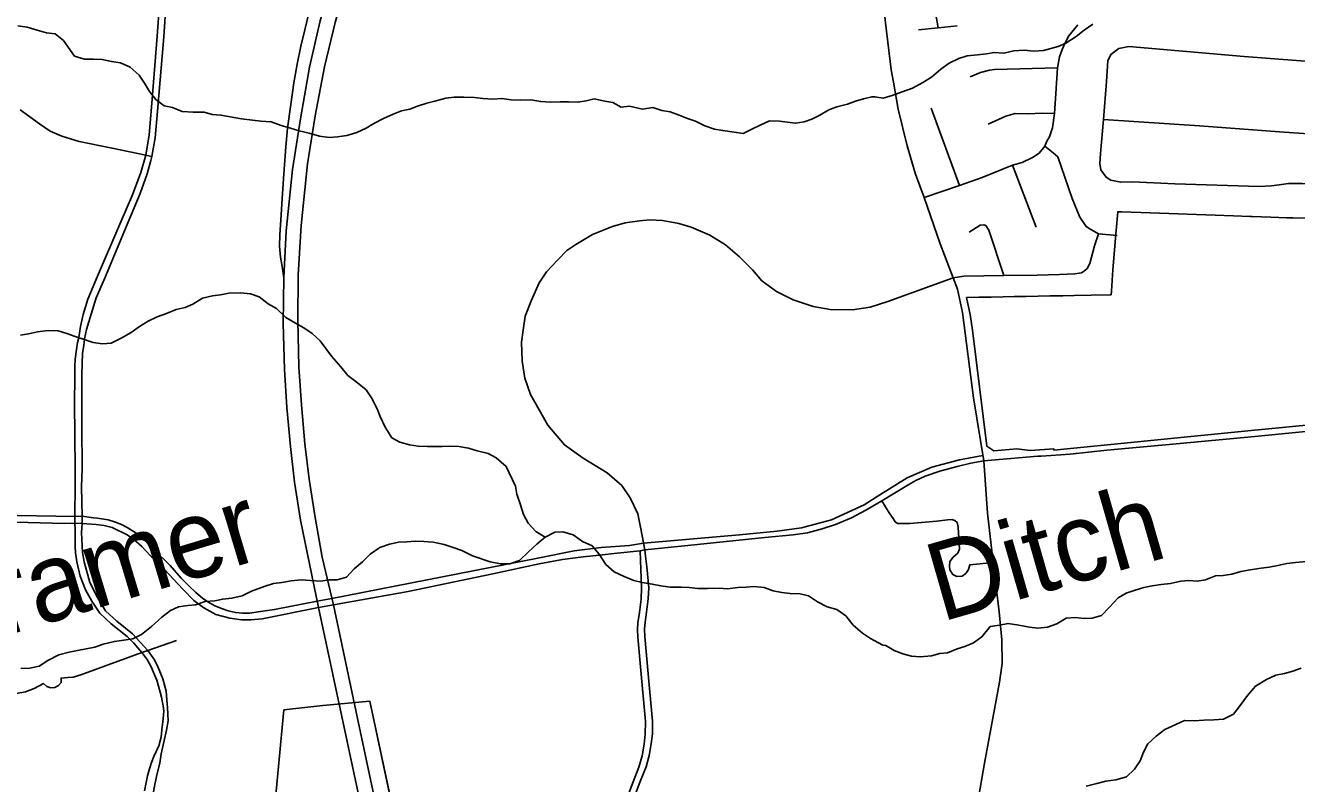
# Model space of a CAD drawing. Extents: x 114604 to 551442, y 316898 to 567001.
# Drawn here: x 165573 to 173709, y 429812 to 434662 of the extents above; entities that cross this region are included whole.
import ezdxf

# ---------------------------------------------------------------- set-up
doc = ezdxf.new("R2010")
doc.units = 0
for name, color, linetype in [('GE_P_Alignment_100_Cardinal_Points', 7, 'Continuous'), ('GE_P_Alignment_100_Stations', 7, 'Continuous'), ('GE_P_Alignment_500_Cardinal_Points', 7, 'Continuous'), ('GE_P_Alignment_500_Stations', 7, 'Continuous'), ('PM_P_Cells', 7, 'Continuous'), ('PM_P_Stop_Line', 7, 'Continuous')]:
    doc.layers.add(name, color=color, linetype=linetype)

msp = doc.modelspace()

# ---------------------------------------------------------------- linework, layer by layer
at = {"layer": 'GE_P_Alignment_100_Cardinal_Points'}
for p, q in [((171550.6, 433639.1), (171369.9, 434133.4)), ((172043, 433371.5), (171891.1, 433767.9)), ((167009.9, 430902.1), (167062.2, 430910.1))]:
    msp.add_line(p, q, dxfattribs=at)
for points in [[(166375.3, 433798.7), (166381.8, 433824.1), (166403.7, 433943.9), (166419.3, 434114.4), (166459.2, 434590.5), (166471.8, 434784.5), (166472.8, 434849.1), (166470.9, 434907.9), (166463.7, 434992.3), (166451.9, 435098.7), (166412.3, 435396.5), (166402.9, 435477.2), (166360.8, 435818.4), (166339.7, 435995.2), (166323.1, 436150), (166321.2, 436219.1), (166325.8, 436289.6), (166332.6, 436362.3), (166343.7, 436453.5), (166363.7, 436529.3), (166389.5, 436622), (166429.7, 436747.4), (166443.9, 436791)], [(171706.4, 431876.7), (171640.3, 432280.9), (171570.9, 432825.7), (171538.6, 432974.9), (171510.7, 433046.9), (171427, 433265.6), (171325.1, 433562.6), (171269.1, 433711.1), (171217.2, 433891.4), (171159.2, 434126.5), (171129, 434299.8), (171114, 434377.7), (171077.1, 434679.5), (171060.1, 434834), (171031.8, 435146), (171023.2, 435338.2), (171025.1, 435478.4), (171039.2, 435732.9), (171050.7, 435881.2)], [(171413.7, 434646.8), (171398, 434743), (171396, 434830.6), (171405.8, 434933.8), (171429.7, 435093.8)], [(166453.7, 430309.4), (166450.7, 430330.4), (166443.5, 430365.3), (166436.3, 430397), (166413.2, 430474.5), (166399.8, 430508.6), (166376.9, 430558.1), (166352.5, 430605.3), (166317.9, 430650), (166266.3, 430709.7), (166223.5, 430752.8), (166121.7, 430834.6), (166049.2, 430901.6), (165997.5, 430979.4), (165957.4, 431051.2), (165922.8, 431138.5), (165901, 431230.9), (165894.2, 431288.3), (165891.5, 431329.9), (165891.7, 431379.4), (165891, 431437.4), (165890.2, 431477.8), (165890.2, 431521.6), (165890.6, 431726.3), (165891.1, 431825.1), (165886.8, 432249.6), (165888.8, 432409.3), (165889.5, 432480.8), (165891.7, 432527.4), (165899.3, 432589.6), (165906.4, 432635.1), (165914.2, 432666.1), (165925, 432737.1), (165943.1, 432813.1), (165973.4, 432911.5), (166034.5, 433059.3), (166176.9, 433390.3), (166258.3, 433578.6), (166311.9, 433720.7), (166344.2, 433833.2), (166364.9, 433962.2), (166382.7, 434165.6), (166416.9, 434593.5), (166431, 434798.7)], [(171289, 434634.3), (171413.7, 434646.8), (171537.3, 434659.2)], [(171325.1, 433562.6), (171550.6, 433639.1), (171697.1, 433689.9), (171891.1, 433767.9), (171953.1, 433784.9), (172019, 433818.5), (172060.2, 433845.7), (172097.1, 433889.4), (172109.3, 433922.6), (172127.7, 433949.7), (172146, 434007.8), (172159.8, 434098.9), (172167.1, 434227.3), (172178.4, 434390.9), (172192.3, 434461.4), (172208.6, 434509.2), (172224.9, 434546.5), (172251.4, 434596.4), (172307.8, 434665.3)], [(172520.9, 433673), (172489.7, 433691.4), (172456.2, 433738.8), (172449.7, 433780.2), (172453.4, 433842.3), (172472.5, 434059.8), (172491.5, 434304.2), (172500.9, 434436.7), (172519.2, 434476.2), (172570.6, 434515.9)], [(172570.6, 434515.9), (172634.7, 434526.7), (173372.7, 434464.1), (173875.1, 434425.2), (174331.9, 434386)], [(171620.1, 434333.1), (171686.1, 434360.5), (171744, 434375.4), (171775, 434379.8), (172178.4, 434390.9)], [(165539.4, 434123.4), (165664.1, 434032.1), (165730.9, 433985.7), (165805.2, 433953), (165917.4, 433919), (166127.8, 433876.7), (166344.2, 433833.2), (166381.8, 433824.1)], [(171734, 434031.7), (171847.4, 434082.2), (171907.3, 434099.2), (171986, 434097.7), (172083.2, 434100.5), (172159.8, 434098.9)], [(172472.5, 434059.8), (173087.5, 434020.8), (173599.9, 433981.1), (174061.1, 433949.1), (174164.6, 433933.1)], [(172559.7, 433317.9), (172440.6, 433328.8), (172392.8, 433357.5), (172361.6, 433375.9), (172321.8, 433435.6), (172273.4, 433555.3), (172201.6, 433759.7), (172180.4, 433821.7), (172151.2, 433848.4), (172097.1, 433889.4)], [(166480.8, 430320.4), (166473.2, 430402.7), (166452.1, 430481.8), (166423.6, 430555.1), (166398.3, 430603.4), (166357.2, 430664.3), (166259.1, 430771.3), (166158.6, 430851.3), (166086.2, 430918.4), (166034.2, 431001.7), (165985, 431099.7), (165948.8, 431230.2), (165938.1, 431291.1), (165932.8, 431419.5), (165935.6, 431476.4), (165935.7, 431522.4), (165932.9, 431711.1), (165935.7, 431826.4), (165933, 432098.8), (165933.7, 432307.4), (165935, 432428.5), (165935.3, 432496.1), (165939.2, 432565.9), (165946.9, 432615.9), (165951.7, 432657), (165963.8, 432717.3), (165993.9, 432816), (166025.5, 432919), (166078.2, 433042), (166206.7, 433348.4), (166307.8, 433587.1), (166353.2, 433712.2), (166375.3, 433798.7)], [(172520.9, 433673), (172583, 433659), (172657.5, 433661.6), (172928.4, 433648.9), (173469.1, 433631.1), (173548.2, 433637.1), (173597.8, 433642.9), (173657.4, 433650.5), (173746.9, 433651.2), (173853.6, 433645.6), (173953.1, 433641.8), (174001.9, 433635.8), (174045.4, 433627.5)], [(169538, 431308), (169511.9, 431441), (169492.9, 431536.9), (169443.7, 431640.7), (169389.6, 431720), (169295.7, 431801), (169143.4, 431893.2), (169023.2, 431979.8), (168917.3, 432104.5), (168805.1, 432302), (168768.7, 432406.8), (168751.8, 432514.9), (168749, 432636.7), (168758.9, 432713.9), (168772.5, 432803.5), (168811.1, 432904.2), (168860.7, 433015.8), (168908.6, 433086.8), (168980.6, 433163.9), (169038.7, 433222.8), (169094.8, 433261.6), (169203.2, 433324.8), (169329.9, 433376.2), (169412.3, 433398.9), (169503, 433411.7), (169569.5, 433418.2), (169650.1, 433414.8), (169755.1, 433395.4), (169833.9, 433371.7), (169953.6, 433320.9), (170053.9, 433257.9), (170142.8, 433181.8), (170225.8, 433098.5), (170287.1, 433028), (170380.3, 432960.6), (170486.3, 432907.8), (170614, 432863.8), (170722.7, 432845.8), (170866, 432843.9), (170980.2, 432860.6), (171092.9, 432896.2), (171510.7, 433046.9)], [(171510.7, 433046.9), (171579.6, 433057.7), (171834.1, 433063.7), (172049.3, 433065.2), (172192.1, 433068.3), (172289.3, 433073.1), (172332.7, 433079.7), (172351.2, 433092.2), (172367.7, 433106.8), (172386.1, 433140.1), (172416.3, 433252.1), (172440.6, 433328.8)], [(171834.1, 433063.7), (171738.2, 433353.4), (171719.3, 433383.2), (171707.5, 433387.8), (171684.5, 433384.2), (171613.4, 433339.7)], [(172074, 431907.4), (172260.6, 431920.2), (172494.6, 431945.8), (172869.6, 431979.6), (173442, 432033.1), (173853.6, 432074.1)], [(167014.6, 430859.5), (167087.8, 430865.8), (167447.7, 430939.3), (167544.3, 430955.1), (168023.3, 431041.8), (168564.2, 431154.3), (168861.4, 431217.1), (169010.8, 431245), (169141.9, 431262.9), (169246.2, 431273.5), (169360.4, 431285.6), (169507, 431302.2), (169538, 431308), (169791.7, 431333.9), (170304.9, 431385.5), (170486.7, 431403.8), (170578.3, 431417.1), (170672.7, 431441.8), (170758.5, 431470.6), (170859.8, 431512.3), (170952.5, 431560.9), (171055.1, 431620.9), (171226.5, 431725.1), (171272.8, 431752.2), (171331.9, 431779.5), (171424.8, 431811.2), (171537.4, 431840.2), (171624.7, 431862), (171706.4, 431876.7)], [(167062.2, 430910.1), (167166.6, 430926.2), (167439.3, 430980.2), (167534.6, 430996.5), (168852.4, 431255.1), (169085.7, 431300.4), (169258.1, 431323.5), (169439.3, 431335.7), (169529.5, 431351), (170144.2, 431404.1), (170384.3, 431427.7), (170539.2, 431448.5), (170731, 431500.1), (170942.1, 431595.5), (171042.1, 431659.6), (171216.1, 431767.8), (171375, 431836.7), (171551.6, 431883.8), (171700.8, 431910.9)], [(171652.1, 428959), (171606.3, 429139.2), (171600.6, 429197.3), (171600.2, 429250.8), (171602.6, 429297.8), (171610.1, 429374.7), (171646.4, 429573.2), (171711.4, 429941.9), (171807.1, 430461.6), (171823.5, 430580.2), (171822.4, 430731.5), (171804.3, 430911.1), (171766.3, 431226.2), (171729.6, 431541.7), (171706.4, 431876.7)], [(171706.4, 431876.7), (172053.3, 431906), (172074, 431907.4)], [(171055.1, 431620.9), (171100.4, 431545), (171126.2, 431507.4), (171139.6, 431487.1), (171154, 431476), (171177.5, 431475.1), (171233.6, 431476.5), (171406.1, 431490), (171475.4, 431498.7), (171503, 431500.9), (171522.4, 431495), (171535.8, 431482.8), (171542.1, 431453.2), (171551.3, 431312.4), (171540.2, 431286.8), (171509.8, 431261.1), (171489.6, 431232.3), (171486.7, 431204.8), (171488.9, 431179.2), (171508.6, 431148.8), (171534.2, 431137.7), (171567.8, 431140), (171592.2, 431156.5), (171609.4, 431181.1), (171618.4, 431211.8), (171766.3, 431226.2)], [(164091.9, 431526.8), (164445.7, 431516), (164817.1, 431504.3), (165218.6, 431493.3), (165279.7, 431490.1), (165824.1, 431477), (165890.2, 431477.8), (165935.6, 431476.4)], [(164162.6, 431565.5), (164758.7, 431550.2), (165272.6, 431534.5), (165521.3, 431527.6), (165890.2, 431521.6), (165935.7, 431522.4), (166008.3, 431513.3)], [(165935.6, 431476.4), (166025.1, 431470.5), (166076.9, 431462.3), (166127.6, 431449.7), (166224.8, 431403.1), (166263.8, 431376.4), (166319, 431328.4), (166373.3, 431269.6), (166460, 431183), (166579.4, 431055.7), (166649.9, 430984.1), (166714.8, 430937.2), (166792.7, 430894.7), (166882.2, 430870.5), (166956.3, 430860), (167014.6, 430859.5)], [(166008.3, 431513.3), (166034.3, 431510), (166101.6, 431500.3), (166150.1, 431485.7), (166188.4, 431470), (166224.3, 431450.9), (166285.6, 431411.2), (166332.8, 431371.9), (166395.2, 431308.9), (166499.2, 431207.4), (166570.1, 431126.8), (166619.2, 431077.8), (166663.4, 431034.8), (166706.3, 430999.3), (166741, 430975.8), (166784.4, 430949.8), (166833.3, 430929.2), (166871.2, 430918), (166916.6, 430906.8), (166962.6, 430901.7), (167009.9, 430902.1)], [(169339.4, 429496.6), (169462.1, 429823.8), (169500, 429917.9), (169519.3, 429988.9), (169532.3, 430064.1), (169540.2, 430127.7), (169541.7, 430210.1), (169511.2, 430536.2), (169491.9, 430749.8), (169489.5, 430797.7), (169493.4, 430841.5), (169502.3, 430907.3), (169514.2, 430991.8), (169516.8, 431061.7), (169507, 431302.2)], [(169384.6, 429499.1), (169507.3, 429826.3), (169545.2, 429920.4), (169564.5, 429991.4), (169577.5, 430066.6), (169585.4, 430130.3), (169586.9, 430212.6), (169556.4, 430538.7), (169537.2, 430752.3), (169534.7, 430800.2), (169538.6, 430844.1), (169547.5, 430909.8), (169559.4, 430994.3), (169562, 431064.2), (169549.6, 431198.6), (169540.7, 431267.3), (169538, 431308)], [(164251.4, 430228.2), (164286.8, 430237.3), (164800.1, 430313.9), (165092.2, 430337), (165425.3, 430376.7), (165513.9, 430387.5), (165573.6, 430399.6), (165629.4, 430421), (165688.3, 430452.5), (165710.2, 430432.4), (165735.1, 430424.1), (165761.5, 430427.4), (165784.5, 430439.7), (165801, 430459.5), (165800.8, 430486.7), (165843.5, 430490.9), (165878.4, 430493.5), (165928.1, 430507), (166015.7, 430540.3), (166317.9, 430650), (166357.2, 430664.3), (166539, 430727.5)], [(166334.7, 429766.8), (166355.1, 429861.6), (166367.2, 429907.3), (166380.5, 429947.4), (166395.8, 429985.6), (166426.3, 430053), (166442.2, 430109), (166446.7, 430156.5), (166454.4, 430225.5), (166458.2, 430278.1), (166453.7, 430309.4)], [(166368.7, 429540.8), (166381.2, 429669.3), (166393.8, 429773.4), (166414.2, 429868.1), (166432.4, 429942.5), (166441.4, 430002.8), (166476.5, 430153), (166486.3, 430213.3), (166482.8, 430298.5), (166480.8, 430320.4)]]:
    msp.add_lwpolyline(points, dxfattribs=at)
at = {"layer": 'GE_P_Alignment_100_Stations'}
for points in [[(173802.3, 433428.8), (173684.8, 433431.2), (173645.4, 433432.1), (173543.4, 433435.7), (173425.3, 433439.9), (173408.5, 433440.5), (173305.6, 433444.1), (173187.2, 433448.3), (173067.4, 433452.6), (172949.8, 433456.7), (172831.4, 433460.9), (172712.1, 433465.2), (172587.3, 433469.6), (172564, 433470.4), (172553.8, 433350.3), (172548.7, 433301.3), (172533.6, 433099.5), (172523.4, 432962.6), (172521.7, 432939.6), (172394.7, 432937.1), (172284.7, 432934.9), (172211.7, 432933.5), (172129.8, 432931.9), (172055.5, 432930.4), (171976.5, 432928.9), (171901, 432927.4), (171831, 432926.1), (171754.9, 432924.6), (171675.9, 432923), (171596.1, 432921.4), (171598.5, 432912.3), (171619.5, 432812.8), (171634.8, 432712.4), (171726.6, 431970.5), (171771.1, 431941), (171917.8, 431954.6), (172003.2, 431942.5), (172154.1, 431954.8), (172155.3, 431945.3), (173418.4, 432070.6), (173639.7, 432092.6), (173834, 432111.8)], [(167900.4, 429760.8), (167776.7, 430340), (167476.1, 430311.3), (167227, 430283.3), (167172.3, 429695.9)], [(167172.3, 429695.9), (167227, 430283.3), (167476.1, 430311.3), (167776.7, 430340), (168012.5, 429235.4)]]:
    msp.add_lwpolyline(points, dxfattribs=at)
at = {"layer": 'GE_P_Alignment_500_Cardinal_Points'}
msp.add_lwpolyline([(167386.4, 434740.9), (167361.2, 434634), (167335.9, 434529.6), (167313.2, 434414.9), (167290.7, 434294.9), (167270.8, 434156.7), (167251.1, 434005.5), (167238.9, 433885.7), (167227.1, 433713.7), (167215.3, 433552.1), (167208.4, 433419.3), (167201.3, 433322.9), (167199.2, 433249.9), (167204.9, 433179.6), (167215.8, 433119.8), (167226.1, 433046.9)], dxfattribs=at)
at = {"layer": 'GE_P_Alignment_500_Stations'}
for points in [[(167822.7, 429195.3), (167447.7, 430939.3), (167333.4, 431497), (167295.7, 431741.1), (167268.6, 431967.9), (167246, 432217.9), (167230.3, 432460.9), (167223.6, 432757.4), (167226.1, 433046.9), (167241.5, 433347.6), (167281.5, 433740.5), (167333.4, 434065.7), (167390.3, 434395.7), (167460, 434692.6), (167528.8, 434943.3), (167611.5, 435203.3), (167764, 435610.9), (167857, 435840.9), (167910.6, 435957.4)], [(167696.7, 430238.3), (167544.3, 430955.1), (167472.6, 431261.7), (167426.8, 431515), (167389.1, 431759.1), (167362, 431985.9), (167339.4, 432235.8), (167323.7, 432478.9), (167317, 432775.4), (167319.5, 433064.9), (167336.9, 433383.5), (167379.2, 433777.6), (167426.8, 434083.7), (167487.1, 434398), (167555.7, 434682.2), (167638.1, 434976.9), (167723.2, 435227.7), (167812.8, 435475.4), (167849.2, 435576.1), (167917.7, 435742.2), (167956.5, 435828)], [(168133, 428198), (168122.6, 428248.3), (168110.9, 428303.1), (167948.3, 429053.1), (167896.9, 429296.6), (167696.7, 430238.3)]]:
    msp.add_lwpolyline(points, dxfattribs=at)
at = {"layer": 'PM_P_Cells'}
for points in [[(165525.1, 434660), (165585, 434651.6), (165648.9, 434633.2), (165706.9, 434614.8), (165762.8, 434608.4), (165816.6, 434566), (165888, 434465.3), (165951.9, 434446.9), (166007.9, 434446.6), (166063.9, 434444.2), (166123.9, 434431.8), (166181.8, 434423.4), (166243.7, 434395), (166301.4, 434344.5), (166335.1, 434292.2), (166366.8, 434239.9), (166408.5, 434189.5), (166460.3, 434147.1), (166514.2, 434136.7), (166576.1, 434112.3), (166646.1, 434107.9), (166716.1, 434107.5), (166768, 434093.1), (166824, 434088.8), (166955.9, 434065.9), (167025.9, 434055.5), (167079.8, 434049.2), (167145.8, 434044.8), (167209.7, 434022.3), (167269.6, 434005.9), (167325.5, 433987.5)], [(172404.9, 434670.3), (172348.6, 434632.6), (172298.3, 434590.9), (172232, 434549.2), (172181.9, 434527.6), (172089.7, 434502.2), (172027.6, 434498.6), (171965.6, 434505.1), (171899.5, 434499.6), (171835.4, 434484), (171773.4, 434488.5), (171723.3, 434480.9), (171667.2, 434475.3), (171601.1, 434467.8), (171547, 434450.1), (171484.8, 434420.5), (171432.5, 434382.8), (171372.1, 434331.1), (171315.9, 434297.4), (171249.6, 434261.8), (171183.4, 434238.2), (171119.3, 434214.6), (171063.1, 434197), (171010.3, 434206.2)], [(167325.5, 433987.5), (167389.4, 433973.1), (167455.3, 433954.7), (167517.3, 433946.3), (167571.3, 433950), (167629.4, 433957.7), (167693.5, 433977.3), (167753.7, 434005), (167803.8, 434034.8), (167864, 434066.5), (167926.2, 434094.2), (167980.3, 434116), (168032.4, 434127.7), (168082.5, 434145.4), (168142.6, 434165.1), (168192.7, 434176.9), (168262.8, 434196.5), (168316.9, 434204.2), (168378.9, 434203.8), (168446.9, 434201.4), (168500.9, 434195.1), (168564.8, 434190.7), (168622.9, 434194.4), (168682.8, 434186), (168742.8, 434183.6), (168806.9, 434187.2), (168870.8, 434174.8), (168934.8, 434172.4), (168994.8, 434174.1), (169048.8, 434173.8), (169108.8, 434171.4), (169162.9, 434181.1), (169213, 434192.8), (169280.9, 434178.4), (169332.8, 434170.1), (169386.7, 434139.7), (169438.7, 434145.4), (169522.6, 434126.8), (169588.7, 434136.5), (169646.6, 434118.1), (169700.5, 434109.7), (169756.4, 434089.3), (169810.3, 434067), (169862.2, 434050.6), (169922.1, 434020.2), (169984, 433999.8), (170035.9, 433989.4), (170109.9, 433979), (170165.8, 433970.6), (170222, 433998.3), (170276.1, 434024.1), (170334.3, 434051.8), (170398.3, 434049.4), (170502.2, 434036.8), (170556.3, 434046.5), (170606.4, 434062.2), (170656.5, 434088), (170714.8, 434121.7), (170766.9, 434141.5), (170835, 434159.1), (170885.1, 434176.9), (170937.2, 434192.6), (170989.3, 434206.3), (171011.3, 434206.2)], [(168898.8, 431389.4), (168839, 431423.9), (168791.3, 431478.3), (168761.6, 431534.6), (168742, 431594.9), (168718.4, 431663.2), (168708.7, 431715.4), (168649.4, 431840.1), (168585.7, 431896.6), (168533.8, 431923), (168464, 431941.5), (168408, 431957.8), (168346.1, 431968.2), (168290.1, 431970.6), (168240.1, 431968.9), (168146.1, 431969.4), (168086.1, 431971.8), (168032.1, 431980.1), (167970.2, 431996.5), (167918.4, 432024.9), (167874.7, 432091.4), (167843.1, 432159.7), (167823.4, 432210), (167787.8, 432280.4), (167754.1, 432330.7), (167688.4, 432385.2), (167636.6, 432423.6), (167590.9, 432478.1), (167531.3, 432546.6), (167459.8, 432645.3), (167408.1, 432691.7), (167354.3, 432728.1), (167302.5, 432758.5), (167240.7, 432795), (167179, 432851.5), (167127.1, 432881.9), (167069.4, 432926.3), (167013.5, 432944.7), (166949.5, 432951.1), (166875.5, 432949.5), (166821.4, 432939.8), (166769.4, 432932.1), (166707.3, 432918.4), (166645.1, 432878.7), (166594.9, 432859), (166536.9, 432845.3), (166476.7, 432819.6), (166416.6, 432797.9), (166358.4, 432770.1), (166302.2, 432736.4), (166250, 432698.6), (166185.7, 432660.9), (166121.6, 432629.2), (166065.5, 432625.5), (166005.6, 432633.9), (165949.7, 432652.3), (165891.8, 432672.7), (165837.9, 432691), (165782, 432709.4), (165718, 432709.8), (165649.9, 432702.2), (165591.8, 432688.5), (165541.8, 432680.8)], [(165543.5, 430549.2), (165601.5, 430550.8), (165661.6, 430562.5), (165715.8, 430600.3), (165786, 430635.9), (165852.2, 430653.6), (165906.2, 430663.3), (165962.3, 430675), (166016.4, 430684.7), (166070.5, 430704.4), (166142.6, 430722.1), (166202.6, 430729.7), (166260.7, 430737.4), (166314.9, 430765.1), (166379.2, 430816.9), (166445.5, 430876.7), (166501.8, 430920.4), (166551.9, 430942.2), (166612, 430951.9), (166662, 430955.6), (166724.2, 430977.3), (166784.2, 430980.9), (166836.3, 430992.7), (166894.3, 430998.3), (166960.4, 431014), (167020.6, 431043.7), (167106.8, 431075.3), (167160.9, 431093), (167214.9, 431098.7), (167273, 431108.4), (167337, 431116), (167397, 431111.6), (167463, 431107.2), (167517.1, 431114.9), (167569.1, 431116.6), (167627.2, 431132.3), (167677.5, 431186.2), (167729.8, 431230), (167780, 431279.8), (167842.3, 431323.5), (167902.4, 431343.2), (167962.5, 431356.9), (168014.5, 431358.6), (168066.6, 431362.3), (168122.6, 431362), (168182.6, 431357.6), (168252.5, 431341.1), (168310.4, 431322.8), (168366.3, 431302.4), (168434.1, 431269.9), (168547.9, 431231.1), (168613.8, 431218.7), (168673.8, 431218.3), (168736, 431240), (168792.3, 431293.8), (168848.6, 431345.6), (168898.8, 431389.4), (168961, 431421.1), (169013, 431422.8), (169078.9, 431404.4), (169138.7, 431359.9), (169200.6, 431333.5), (169244.3, 431279.1), (169287.9, 431214.7), (169341.6, 431166.2), (169405.5, 431137.7), (169467.3, 431111.3), (169521.3, 431099), (169585.2, 431088.5), (169639.2, 431078.2), (169699.1, 431069.8), (169769.1, 431069.4), (169821.1, 431067.1), (169877.1, 431060.7), (169939.1, 431060.4), (170013.1, 431061.9), (170067.1, 431057.6), (170133.2, 431067.2), (170185.2, 431068.9), (170235.2, 431072.6), (170301.2, 431066.2), (170359.1, 431045.8), (170415, 431035.5), (170467, 431029.1), (170531, 431026.8), (170584.9, 431014.4), (170642.7, 430976), (170704.5, 430943.5)], [(173772.4, 431233.8), (173702.3, 431226.3), (173646.3, 431220.7), (173588.1, 431207.1), (173534, 431197.4), (173482, 431189.8), (173411.9, 431180.3), (173351.7, 431168.7), (173293.6, 431151.1), (173239.5, 431143.5), (173189.5, 431141.9), (173125.3, 431116.3), (173073.2, 431106.6), (173019.2, 431111.1), (172967.1, 431107.4), (172901, 431091.9), (172842.9, 431086.3), (172784.8, 431076.7), (172730.7, 431067.1), (172674.6, 431049.5), (172618.4, 431029.8), (172566.2, 431000.1), (172511.8, 430940.4), (172459.4, 430888.6), (172401.3, 430871), (172349.2, 430869.4), (172291.2, 430875.8), (172233.2, 430870.3), (172174.9, 430834.6), (172114.7, 430813), (172052.7, 430807.4), (171998.7, 430813.9), (171930.7, 430826.4), (171862.7, 430837), (171806.6, 430825.3), (171748.5, 430817.8), (171694.1, 430752), (171641.8, 430712.2), (171585.6, 430688.6), (171535.5, 430674.9), (171475.3, 430649.3), (171425.2, 430643.7), (171373.1, 430630), (171299, 430622.6), (171243, 430627), (171189.1, 430641.4), (171133.2, 430663.9), (171079.3, 430696.4), (171061.4, 430698.6)], [(170704.5, 430943.5), (170766.4, 430925.1), (170824.2, 430884.6), (170869.9, 430826.2), (170929.6, 430773.7), (170981.4, 430741.3), (171033.2, 430712.9), (171061.4, 430698.6)], [(173738.1, 430549.9), (173684, 430532.3), (173631.8, 430516.6), (173575.7, 430505), (173515.5, 430477.4), (173445.2, 430435.8), (173394.8, 430376), (173348.4, 430312.1), (173304, 430256.3), (173241.8, 430224.7), (173179.7, 430219.1), (173115.6, 430217.6), (173053.6, 430214.1), (172991.6, 430216.5), (172935.4, 430190.9), (172865.1, 430157.3), (172810.8, 430115.6), (172756.5, 430065.9), (172728.1, 430013.9), (172707.8, 429957.9), (172671.4, 429904), (172619.1, 429856.3), (172552.9, 429836.7), (172488.8, 429827.1), (172430.7, 429813.5), (172362.5, 429796)]]:
    msp.add_lwpolyline(points, dxfattribs=at)

# ---------------------------------------------------------------- texts
at = {"layer": 'PM_P_Stop_Line'}
for s, height, rotation, p in [('Ditch', 500.02, 16.01369, (171432.7, 430844.9)), ('Cramer', 500.03, 16.7572, (164978, 430615.4))]:
    msp.add_text(s, height=height, rotation=rotation, dxfattribs=at).set_placement(p)

doc.saveas('drawing.dxf')
